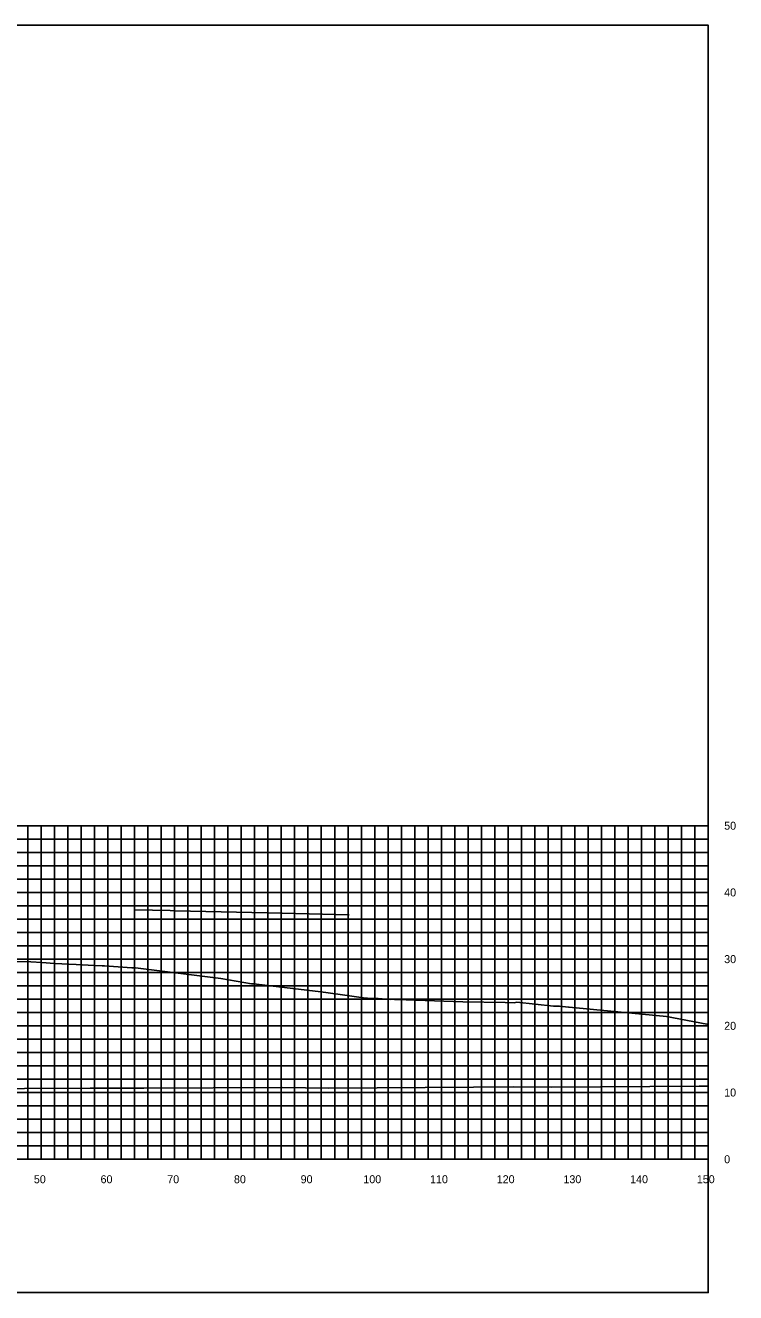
# Model space of a CAD drawing. Extents: x 1800880 to 1818864, y 245271 to 250560.
# Drawn here: x 1817994.9 to 1818101.4, y 249712.6 to 249902.6 of the extents above; entities that cross this region are included whole.
import ezdxf

# ---------------------------------------------------------------- set-up
doc = ezdxf.new("R2010")
doc.units = 0
for name, color, linetype in [('33', 7, 'Continuous'), ('CL-CNST', 7, 'Continuous'), ('DESIGN - DRAINAGE - Bridges', 7, 'Continuous'), ('Level 37', 7, 'Continuous'), ('Level 46', 7, 'Continuous'), ('Level 62', 7, 'Continuous')]:
    doc.layers.add(name, color=color, linetype=linetype)

msp = doc.modelspace()

# ---------------------------------------------------------------- linework, layer by layer
at = {"layer": 'CL-CNST'}
msp.add_lwpolyline([(1817990.63, 249762.19), (1817995.73, 249762.14), (1817995.73, 249762.14), (1817997.37, 249762.05), (1817999.24, 249761.92), (1818002.52, 249761.74), (1818005.21, 249761.62), (1818006.4, 249761.57), (1818006.78, 249761.55), (1818010.86, 249761.25), (1818011.29, 249761.25), (1818011.39, 249761.25), (1818024.21, 249759.63), (1818028.81, 249758.86), (1818028.95, 249758.86), (1818029.3, 249758.86), (1818029.55, 249758.82), (1818039.21, 249757.65), (1818041.72, 249757.3), (1818045.95, 249756.72), (1818046.17, 249756.69), (1818046.17, 249756.69), (1818046.24, 249756.68), (1818046.31, 249756.68), (1818046.38, 249756.67), (1818046.44, 249756.67), (1818046.5, 249756.67), (1818046.56, 249756.67), (1818046.61, 249756.66), (1818046.66, 249756.66), (1818046.71, 249756.66), (1818046.72, 249756.66), (1818047.79, 249756.67), (1818049.57, 249756.53), (1818049.64, 249756.54), (1818049.64, 249756.54), (1818049.65, 249756.54), (1818049.66, 249756.54), (1818049.69, 249756.54), (1818049.7, 249756.54), (1818049.79, 249756.54), (1818049.79, 249756.54), (1818050.25, 249756.52), (1818050.29, 249756.51), (1818050.51, 249756.49), (1818050.57, 249756.49), (1818060.47, 249756.15), (1818066.81, 249756.04), (1818068.17, 249755.99), (1818068.56, 249756.09), (1818068.6, 249756.1), (1818074.08, 249755.53), (1818074.97, 249755.52), (1818076.35, 249755.36), (1818076.41, 249755.36), (1818091.03, 249753.94), (1818097.07, 249752.8), (1818097.27, 249752.79)], dxfattribs=at)
at = {"layer": 'DESIGN - DRAINAGE - Bridges'}
for p, q in [((1818097.27, 249732.56), (1818097.27, 249782.56)), ((1818097.33, 249782.56), (1818097.27, 249782.56)), ((1818097.33, 249772.56), (1818097.27, 249772.56)), ((1818097.33, 249762.56), (1818097.27, 249762.56)), ((1818097.33, 249752.56), (1818097.27, 249752.56)), ((1818097.33, 249742.56), (1818097.27, 249742.56)), ((1817797.27, 249732.56), (1818097.27, 249732.56)), ((1817997.27, 249732.5), (1817997.27, 249732.56)), ((1818007.27, 249732.5), (1818007.27, 249732.56)), ((1818017.27, 249732.5), (1818017.27, 249732.56)), ((1818027.27, 249732.5), (1818027.27, 249732.56)), ((1818037.27, 249732.5), (1818037.27, 249732.56)), ((1818047.27, 249732.5), (1818047.27, 249732.56)), ((1818057.27, 249732.5), (1818057.27, 249732.56)), ((1818067.27, 249732.5), (1818067.27, 249732.56)), ((1818077.27, 249732.5), (1818077.27, 249732.56)), ((1818087.27, 249732.5), (1818087.27, 249732.56)), ((1818097.27, 249732.5), (1818097.27, 249732.56)), ((1818097.33, 249732.56), (1818097.27, 249732.56))]:
    msp.add_line(p, q, dxfattribs=at)
at = {"layer": 'Level 37'}
msp.add_lwpolyline([(1817797.27, 249712.56), (1818097.27, 249712.56), (1818097.27, 249902.56), (1817797.27, 249902.56)], close=True, dxfattribs=at)
at = {"layer": 'Level 46'}
for p, q in [((1817797.27, 249782.56), (1818097.27, 249782.56)), ((1817995.27, 249732.56), (1817995.27, 249782.56)), ((1817997.27, 249732.56), (1817997.27, 249782.56)), ((1817999.27, 249732.56), (1817999.27, 249782.56)), ((1818001.27, 249732.56), (1818001.27, 249782.56)), ((1818003.27, 249732.56), (1818003.27, 249782.56)), ((1818005.27, 249732.56), (1818005.27, 249782.56)), ((1818007.27, 249732.56), (1818007.27, 249782.56)), ((1818009.27, 249732.56), (1818009.27, 249782.56)), ((1818011.27, 249732.56), (1818011.27, 249782.56)), ((1818013.27, 249732.56), (1818013.27, 249782.56)), ((1818015.27, 249732.56), (1818015.27, 249782.56)), ((1818017.27, 249732.56), (1818017.27, 249782.56)), ((1818019.27, 249732.56), (1818019.27, 249782.56)), ((1818021.27, 249732.56), (1818021.27, 249782.56)), ((1818023.27, 249732.56), (1818023.27, 249782.56)), ((1818025.27, 249732.56), (1818025.27, 249782.56)), ((1818027.27, 249732.56), (1818027.27, 249782.56)), ((1818029.27, 249732.56), (1818029.27, 249782.56)), ((1818031.27, 249732.56), (1818031.27, 249782.56)), ((1818033.27, 249732.56), (1818033.27, 249782.56)), ((1818035.27, 249732.56), (1818035.27, 249782.56)), ((1818037.27, 249732.56), (1818037.27, 249782.56)), ((1818039.27, 249732.56), (1818039.27, 249782.56)), ((1818041.27, 249732.56), (1818041.27, 249782.56)), ((1818043.27, 249732.56), (1818043.27, 249782.56)), ((1818045.27, 249732.56), (1818045.27, 249782.56)), ((1818047.27, 249732.56), (1818047.27, 249782.56)), ((1818049.27, 249732.56), (1818049.27, 249782.56)), ((1818051.27, 249732.56), (1818051.27, 249782.56)), ((1818053.27, 249732.56), (1818053.27, 249782.56)), ((1818055.27, 249732.56), (1818055.27, 249782.56)), ((1818057.27, 249732.56), (1818057.27, 249782.56)), ((1818059.27, 249732.56), (1818059.27, 249782.56)), ((1818061.27, 249732.56), (1818061.27, 249782.56)), ((1818063.27, 249732.56), (1818063.27, 249782.56)), ((1818065.27, 249732.56), (1818065.27, 249782.56)), ((1818067.27, 249732.56), (1818067.27, 249782.56)), ((1818069.27, 249732.56), (1818069.27, 249782.56)), ((1818071.27, 249732.56), (1818071.27, 249782.56)), ((1818073.27, 249732.56), (1818073.27, 249782.56)), ((1818075.27, 249732.56), (1818075.27, 249782.56)), ((1818077.27, 249732.56), (1818077.27, 249782.56)), ((1818079.27, 249732.56), (1818079.27, 249782.56)), ((1818081.27, 249732.56), (1818081.27, 249782.56)), ((1818083.27, 249732.56), (1818083.27, 249782.56)), ((1818085.27, 249732.56), (1818085.27, 249782.56)), ((1818087.27, 249732.56), (1818087.27, 249782.56)), ((1818089.27, 249732.56), (1818089.27, 249782.56)), ((1818091.27, 249732.56), (1818091.27, 249782.56)), ((1818093.27, 249732.56), (1818093.27, 249782.56)), ((1818095.27, 249732.56), (1818095.27, 249782.56)), ((1818097.27, 249732.56), (1818097.27, 249782.56)), ((1817797.27, 249780.56), (1818097.27, 249780.56)), ((1817797.27, 249778.56), (1818097.27, 249778.56)), ((1817797.27, 249776.56), (1818097.27, 249776.56)), ((1817797.27, 249774.56), (1818097.27, 249774.56)), ((1817797.27, 249772.56), (1818097.27, 249772.56)), ((1817797.27, 249770.56), (1818097.27, 249770.56)), ((1817797.27, 249768.56), (1818097.27, 249768.56)), ((1817797.27, 249766.56), (1818097.27, 249766.56)), ((1817797.27, 249764.56), (1818097.27, 249764.56)), ((1817797.27, 249762.56), (1818097.27, 249762.56)), ((1817797.27, 249760.56), (1818097.27, 249760.56)), ((1817797.27, 249758.56), (1818097.27, 249758.56)), ((1817797.27, 249756.56), (1818097.27, 249756.56)), ((1817797.27, 249754.56), (1818097.27, 249754.56)), ((1817797.27, 249752.56), (1818097.27, 249752.56)), ((1817797.27, 249750.56), (1818097.27, 249750.56)), ((1817797.27, 249748.56), (1818097.27, 249748.56)), ((1817797.27, 249746.56), (1818097.27, 249746.56)), ((1817797.27, 249744.56), (1818097.27, 249744.56)), ((1817797.27, 249742.56), (1818097.27, 249742.56)), ((1817797.27, 249740.56), (1818097.27, 249740.56)), ((1817797.27, 249738.56), (1818097.27, 249738.56)), ((1817797.27, 249736.56), (1818097.27, 249736.56)), ((1817797.27, 249734.56), (1818097.27, 249734.56)), ((1817797.27, 249732.56), (1818097.27, 249732.56))]:
    msp.add_line(p, q, dxfattribs=at)
at = {"layer": 'Level 62'}
for points in [[(1818011.32, 249769.97), (1818016.63, 249769.84), (1818017.35, 249769.82), (1818028.84, 249769.55), (1818033.41, 249769.44), (1818037.44, 249769.35), (1818043.46, 249769.21)], [(1817797.27, 249743.92), (1817818.35, 249743.71), (1817826.04, 249743.68), (1817846.11, 249743.52), (1817856.97, 249743.49), (1817873.86, 249743.33), (1817887.24, 249743.31), (1817901.62, 249743.22), (1817917.03, 249743.22), (1817929.37, 249743.13), (1817946.48, 249743.15), (1817957.13, 249743.08), (1817975.65, 249743.14), (1817984.88, 249743.11), (1818004.62, 249743.2), (1818012.64, 249743.21), (1818033.42, 249743.33), (1818040.39, 249743.21), (1818062.08, 249743.34), (1818068.15, 249743.4), (1818073.74, 249743.36), (1818095.91, 249743.5), (1818097.27, 249743.52)]]:
    msp.add_lwpolyline(points, dxfattribs=at)

# ---------------------------------------------------------------- texts
for s, p in [('50', (1817996.17, 249728.96)), ('60', (1818006.17, 249728.96)), ('70', (1818016.17, 249728.96)), ('80', (1818026.17, 249728.96)), ('90', (1818036.17, 249728.96)), ('100', (1818045.57, 249728.96)), ('110', (1818055.57, 249728.96)), ('120', (1818065.57, 249728.96)), ('130', (1818075.57, 249728.96)), ('140', (1818085.57, 249728.96)), ('150', (1818095.57, 249728.96))]:
    msp.add_text(s, height=1.2).set_placement(p)
at = {"layer": '33'}
for s, p in [('50', (1818099.67, 249781.96)), ('40', (1818099.67, 249771.96)), ('30', (1818099.67, 249761.96)), ('20', (1818099.67, 249751.96)), ('10', (1818099.67, 249741.96)), ('0', (1818099.67, 249731.96))]:
    msp.add_text(s, height=1.2, dxfattribs=at).set_placement(p)

doc.saveas('drawing.dxf')
